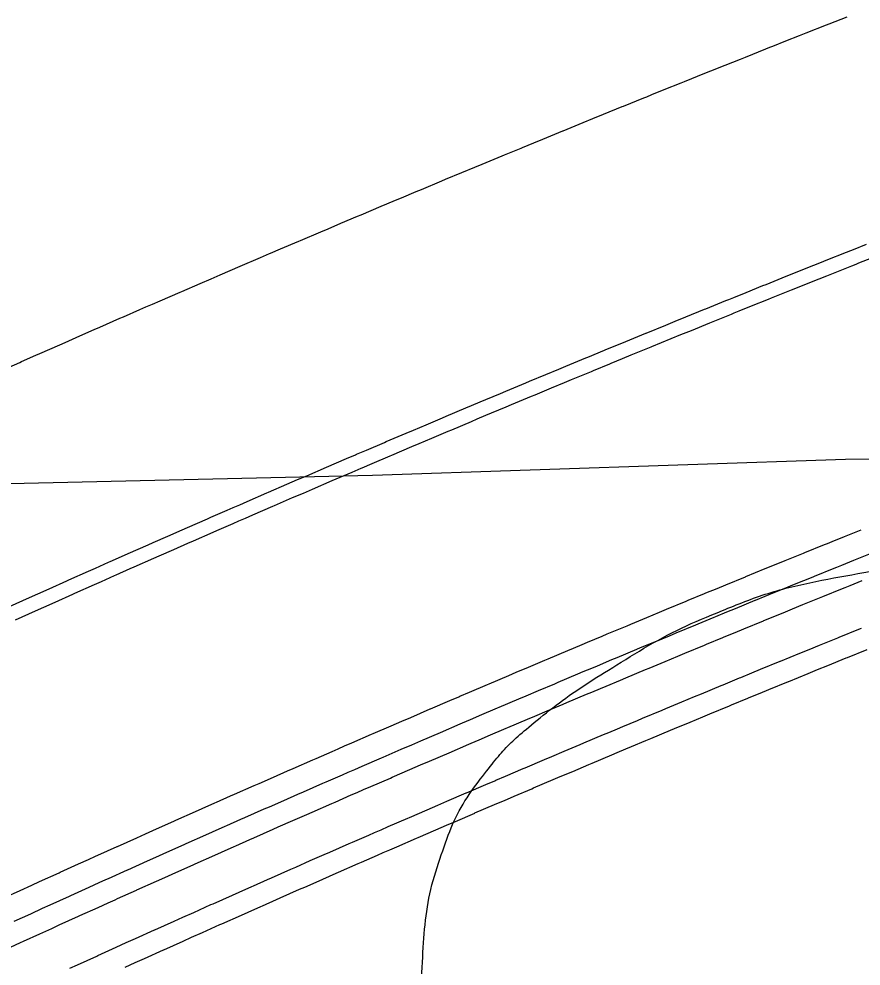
# Model space of a CAD drawing. Extents: x 2145380 to 2157287, y 139568 to 149130.
# Drawn here: x 2152031.82 to 2152070.33, y 142730.52 to 142773.82 of the extents above; entities that cross this region are included whole.
import ezdxf

# ---------------------------------------------------------------- set-up
doc = ezdxf.new("R2010")
doc.units = 0
for name, color, linetype in [('PR_PREVIOUSLY CONSTRUCTED', 7, 'Continuous'), ('TOPO_Flowline', 7, 'Continuous'), ('TOPO_Tree Line', 7, 'Continuous')]:
    doc.layers.add(name, color=color, linetype=linetype)

msp = doc.modelspace()

# ---------------------------------------------------------------- linework, layer by layer
at = {"layer": 'PR_PREVIOUSLY CONSTRUCTED'}
for points in [[(2152031.264, 142757.86), (2152031.861, 142758.124), (2152031.938, 142758.158), (2152032.595, 142758.449), (2152032.775, 142758.529), (2152033.69, 142758.932), (2152033.928, 142759.037), (2152034.605, 142759.335), (2152035.261, 142759.623), (2152035.521, 142759.737), (2152036.437, 142760.137), (2152036.595, 142760.206), (2152037.354, 142760.537), (2152037.625, 142760.655), (2152037.931, 142760.788), (2152038.271, 142760.936), (2152039.189, 142761.334), (2152039.267, 142761.368), (2152040.106, 142761.731), (2152040.604, 142761.945), (2152041.025, 142762.127), (2152041.941, 142762.521), (2152041.943, 142762.521), (2152042.863, 142762.915), (2152043.28, 142763.094), (2152043.329, 142763.115), (2152043.782, 142763.308), (2152044.619, 142763.665), (2152044.702, 142763.701), (2152045.622, 142764.092), (2152045.96, 142764.235), (2152046.543, 142764.482), (2152047.301, 142764.802), (2152047.464, 142764.871), (2152048.386, 142765.259), (2152048.643, 142765.367), (2152049.048, 142765.537), (2152049.308, 142765.646), (2152049.986, 142765.931), (2152050.23, 142766.033), (2152051.153, 142766.418), (2152051.33, 142766.492), (2152052.076, 142766.802), (2152052.675, 142767.051), (2152053, 142767.186), (2152053.924, 142767.568), (2152054.02, 142767.608), (2152054.783, 142767.923), (2152054.848, 142767.95), (2152055.367, 142768.163), (2152055.773, 142768.33), (2152056.698, 142768.71), (2152056.714, 142768.716), (2152057.624, 142769.088), (2152058.062, 142769.267), (2152058.55, 142769.466), (2152059.411, 142769.816), (2152059.411, 142769.816), (2152059.476, 142769.842), (2152060.403, 142770.218), (2152060.533, 142770.27), (2152060.761, 142770.363), (2152061.33, 142770.592), (2152062.111, 142770.907), (2152062.258, 142770.966), (2152063.186, 142771.339), (2152063.463, 142771.45), (2152064.114, 142771.711), (2152064.815, 142771.991), (2152065.043, 142772.081), (2152065.972, 142772.451), (2152066.168, 142772.529), (2152066.298, 142772.581), (2152066.901, 142772.82), (2152067.522, 142773.066), (2152067.831, 142773.188), (2152068.761, 142773.555), (2152068.877, 142773.6), (2152069.692, 142773.921)], [(2152031.393, 142746.965), (2152032.295, 142747.37), (2152032.688, 142747.546), (2152033.199, 142747.774), (2152034.004, 142748.134), (2152034.102, 142748.178), (2152035.006, 142748.58), (2152035.32, 142748.719), (2152035.911, 142748.981), (2152035.988, 142749.015), (2152036.638, 142749.303), (2152036.816, 142749.381), (2152037.721, 142749.781), (2152037.957, 142749.884), (2152038.627, 142750.179), (2152039.276, 142750.464), (2152039.533, 142750.577), (2152040.44, 142750.973), (2152040.596, 142751.041), (2152041.347, 142751.369), (2152041.615, 142751.486), (2152041.917, 142751.617), (2152042.254, 142751.763), (2152043.162, 142752.157), (2152043.239, 142752.19), (2152044.07, 142752.55), (2152044.562, 142752.762), (2152044.979, 142752.942), (2152045.886, 142753.331), (2152045.888, 142753.332), (2152046.798, 142753.722), (2152047.211, 142753.899), (2152047.259, 142753.919), (2152047.708, 142754.111), (2152048.536, 142754.464), (2152048.618, 142754.499), (2152049.529, 142754.886), (2152049.863, 142755.028), (2152050.44, 142755.272), (2152051.19, 142755.589), (2152051.351, 142755.657), (2152052.263, 142756.041), (2152052.518, 142756.148), (2152052.918, 142756.317), (2152053.175, 142756.425), (2152053.847, 142756.706), (2152054.088, 142756.807), (2152055.001, 142757.188), (2152055.176, 142757.261), (2152055.915, 142757.568), (2152056.507, 142757.814), (2152056.829, 142757.948), (2152057.743, 142758.326), (2152057.839, 142758.366), (2152058.593, 142758.677), (2152058.658, 142758.704), (2152059.171, 142758.915), (2152059.573, 142759.08), (2152060.488, 142759.456), (2152060.504, 142759.462), (2152061.404, 142759.83), (2152061.838, 142760.007), (2152062.321, 142760.204), (2152063.173, 142760.55), (2152063.173, 142760.55), (2152063.237, 142760.576), (2152064.154, 142760.948), (2152064.283, 142761), (2152064.508, 142761.091), (2152065.072, 142761.319), (2152065.845, 142761.63), (2152065.99, 142761.689), (2152066.908, 142762.057), (2152067.182, 142762.167), (2152067.826, 142762.425), (2152068.52, 142762.702), (2152068.745, 142762.792), (2152069.665, 142763.158), (2152069.859, 142763.235), (2152069.988, 142763.286), (2152070.585, 142763.523)], [(2152031.666, 142746.357), (2152032.568, 142746.762), (2152032.96, 142746.938), (2152033.471, 142747.166), (2152034.275, 142747.525), (2152034.374, 142747.569), (2152035.277, 142747.971), (2152035.591, 142748.11), (2152036.181, 142748.372), (2152036.258, 142748.405), (2152036.908, 142748.693), (2152037.085, 142748.772), (2152037.99, 142749.171), (2152038.225, 142749.274), (2152038.895, 142749.569), (2152039.544, 142749.853), (2152039.801, 142749.966), (2152040.707, 142750.362), (2152040.863, 142750.43), (2152041.613, 142750.758), (2152041.881, 142750.874), (2152042.183, 142751.006), (2152042.52, 142751.152), (2152043.427, 142751.545), (2152043.504, 142751.579), (2152044.335, 142751.938), (2152044.826, 142752.15), (2152045.243, 142752.329), (2152046.149, 142752.719), (2152046.151, 142752.72), (2152047.06, 142753.109), (2152047.473, 142753.286), (2152047.521, 142753.306), (2152047.969, 142753.498), (2152048.797, 142753.851), (2152048.879, 142753.886), (2152049.789, 142754.272), (2152050.123, 142754.414), (2152050.699, 142754.658), (2152051.449, 142754.975), (2152051.61, 142755.043), (2152052.522, 142755.427), (2152052.776, 142755.534), (2152053.176, 142755.702), (2152053.433, 142755.81), (2152054.104, 142756.091), (2152054.345, 142756.192), (2152055.258, 142756.573), (2152055.433, 142756.646), (2152056.171, 142756.953), (2152056.763, 142757.199), (2152057.084, 142757.332), (2152057.998, 142757.71), (2152058.093, 142757.749), (2152058.847, 142758.061), (2152058.912, 142758.087), (2152059.424, 142758.298), (2152059.826, 142758.463), (2152060.741, 142758.839), (2152060.757, 142758.845), (2152061.656, 142759.213), (2152062.09, 142759.39), (2152062.572, 142759.586), (2152063.424, 142759.933), (2152063.424, 142759.933), (2152063.488, 142759.959), (2152064.404, 142760.33), (2152064.533, 142760.382), (2152064.758, 142760.473), (2152065.321, 142760.701), (2152066.094, 142761.012), (2152066.238, 142761.07), (2152067.156, 142761.439), (2152067.43, 142761.549), (2152068.074, 142761.806), (2152068.767, 142762.083), (2152068.992, 142762.173), (2152069.911, 142762.539), (2152070.105, 142762.616), (2152070.234, 142762.667), (2152070.83, 142762.903)], [(2152031.119, 142733.635), (2152031.872, 142733.979), (2152032.414, 142734.225), (2152032.761, 142734.383), (2152033.651, 142734.787), (2152033.709, 142734.813), (2152034.541, 142735.189), (2152035.006, 142735.399), (2152035.319, 142735.54), (2152035.432, 142735.591), (2152036.303, 142735.983), (2152036.323, 142735.992), (2152037.214, 142736.392), (2152037.601, 142736.565), (2152038.106, 142736.791), (2152038.9, 142737.145), (2152038.998, 142737.189), (2152039.89, 142737.586), (2152040.2, 142737.724), (2152040.783, 142737.982), (2152040.859, 142738.016), (2152041.501, 142738.3), (2152041.677, 142738.377), (2152042.571, 142738.772), (2152042.803, 142738.874), (2152043.465, 142739.165), (2152044.106, 142739.446), (2152044.36, 142739.557), (2152045.255, 142739.949), (2152045.409, 142740.016), (2152046.15, 142740.339), (2152046.415, 142740.455), (2152046.713, 142740.584), (2152047.046, 142740.729), (2152047.942, 142741.118), (2152048.019, 142741.151), (2152048.839, 142741.505), (2152049.325, 142741.715), (2152049.736, 142741.892), (2152050.632, 142742.277), (2152050.634, 142742.278), (2152051.532, 142742.663), (2152051.939, 142742.837), (2152051.987, 142742.858), (2152052.43, 142743.047), (2152053.248, 142743.395), (2152053.329, 142743.43), (2152054.228, 142743.812), (2152054.557, 142743.952), (2152055.127, 142744.193), (2152055.868, 142744.506), (2152056.027, 142744.573), (2152056.927, 142744.952), (2152057.179, 142745.058), (2152057.574, 142745.224), (2152057.828, 142745.331), (2152058.491, 142745.608), (2152058.729, 142745.708), (2152059.631, 142746.085), (2152059.804, 142746.157), (2152060.533, 142746.46), (2152061.117, 142746.703), (2152061.435, 142746.835), (2152062.338, 142747.208), (2152062.432, 142747.247), (2152063.177, 142747.554), (2152063.241, 142747.581), (2152063.747, 142747.789), (2152064.144, 142747.952), (2152065.048, 142748.323), (2152065.063, 142748.33), (2152065.952, 142748.693), (2152066.38, 142748.868), (2152066.857, 142749.062), (2152067.698, 142749.404), (2152067.698, 142749.404), (2152067.762, 142749.43), (2152068.667, 142749.797), (2152068.794, 142749.848), (2152069.017, 142749.938), (2152069.573, 142750.163), (2152070.336, 142750.47)], [(2152031.604, 142732.574), (2152032.356, 142732.917), (2152032.897, 142733.163), (2152033.244, 142733.321), (2152034.133, 142733.724), (2152034.191, 142733.75), (2152035.022, 142734.126), (2152035.486, 142734.336), (2152035.798, 142734.477), (2152035.911, 142734.527), (2152036.781, 142734.919), (2152036.801, 142734.928), (2152037.691, 142735.327), (2152038.078, 142735.5), (2152038.582, 142735.726), (2152039.375, 142736.08), (2152039.473, 142736.123), (2152040.364, 142736.52), (2152040.674, 142736.657), (2152041.256, 142736.915), (2152041.332, 142736.949), (2152041.973, 142737.233), (2152042.148, 142737.31), (2152043.041, 142737.704), (2152043.273, 142737.806), (2152043.934, 142738.097), (2152044.574, 142738.377), (2152044.828, 142738.489), (2152045.722, 142738.88), (2152045.876, 142738.947), (2152046.616, 142739.27), (2152046.881, 142739.385), (2152047.178, 142739.514), (2152047.511, 142739.659), (2152048.406, 142740.047), (2152048.482, 142740.08), (2152049.301, 142740.434), (2152049.786, 142740.643), (2152050.197, 142740.82), (2152051.092, 142741.205), (2152051.094, 142741.206), (2152051.991, 142741.59), (2152052.398, 142741.764), (2152052.445, 142741.785), (2152052.888, 142741.974), (2152053.705, 142742.322), (2152053.785, 142742.356), (2152054.683, 142742.738), (2152055.013, 142742.877), (2152055.582, 142743.118), (2152056.321, 142743.431), (2152056.481, 142743.498), (2152057.38, 142743.877), (2152057.631, 142743.983), (2152058.026, 142744.148), (2152058.279, 142744.255), (2152058.941, 142744.532), (2152059.179, 142744.632), (2152060.08, 142745.008), (2152060.252, 142745.08), (2152060.98, 142745.383), (2152061.565, 142745.625), (2152061.882, 142745.757), (2152062.783, 142746.13), (2152062.877, 142746.169), (2152063.621, 142746.476), (2152063.685, 142746.502), (2152064.191, 142746.71), (2152064.587, 142746.873), (2152065.49, 142747.244), (2152065.506, 142747.25), (2152066.393, 142747.613), (2152066.821, 142747.787), (2152067.297, 142747.981), (2152068.137, 142748.323), (2152068.137, 142748.323), (2152068.201, 142748.349), (2152069.105, 142748.715), (2152069.232, 142748.767), (2152069.454, 142748.856), (2152070.01, 142749.081), (2152070.772, 142749.388)], [(2152031.002, 142731.188), (2152031.888, 142731.593), (2152032.024, 142731.655), (2152032.775, 142731.998), (2152033.315, 142732.244), (2152033.662, 142732.401), (2152034.549, 142732.804), (2152034.608, 142732.83), (2152035.437, 142733.206), (2152035.901, 142733.415), (2152036.213, 142733.556), (2152036.326, 142733.607), (2152037.195, 142733.998), (2152037.215, 142734.006), (2152038.104, 142734.405), (2152038.49, 142734.578), (2152038.994, 142734.803), (2152039.786, 142735.157), (2152039.884, 142735.2), (2152040.774, 142735.597), (2152041.083, 142735.734), (2152041.665, 142735.992), (2152041.741, 142736.025), (2152042.381, 142736.309), (2152042.556, 142736.386), (2152043.448, 142736.78), (2152043.68, 142736.882), (2152044.34, 142737.172), (2152044.979, 142737.452), (2152045.233, 142737.563), (2152046.126, 142737.954), (2152046.28, 142738.021), (2152047.019, 142738.344), (2152047.284, 142738.459), (2152047.581, 142738.588), (2152047.913, 142738.732), (2152048.807, 142739.12), (2152048.883, 142739.153), (2152049.702, 142739.507), (2152050.186, 142739.716), (2152050.597, 142739.893), (2152051.49, 142740.277), (2152051.492, 142740.278), (2152052.388, 142740.662), (2152052.795, 142740.836), (2152052.842, 142740.856), (2152053.284, 142741.045), (2152054.1, 142741.393), (2152054.181, 142741.427), (2152055.078, 142741.808), (2152055.407, 142741.948), (2152055.975, 142742.188), (2152056.714, 142742.501), (2152056.873, 142742.568), (2152057.771, 142742.946), (2152058.022, 142743.051), (2152058.417, 142743.217), (2152058.67, 142743.323), (2152059.331, 142743.6), (2152059.569, 142743.7), (2152060.468, 142744.075), (2152060.641, 142744.147), (2152061.368, 142744.45), (2152061.952, 142744.692), (2152062.268, 142744.824), (2152063.169, 142745.196), (2152063.263, 142745.235), (2152064.006, 142745.542), (2152064.07, 142745.568), (2152064.575, 142745.776), (2152064.971, 142745.939), (2152065.873, 142746.309), (2152065.888, 142746.315), (2152066.775, 142746.678), (2152067.202, 142746.852), (2152067.678, 142747.046), (2152068.517, 142747.387), (2152068.517, 142747.387), (2152068.58, 142747.413), (2152069.484, 142747.779), (2152069.61, 142747.83), (2152069.833, 142747.92), (2152070.387, 142748.144)], [(2152034.143, 142730.423), (2152034.489, 142730.58), (2152035.375, 142730.982), (2152035.433, 142731.009), (2152036.261, 142731.383), (2152036.723, 142731.592), (2152037.035, 142731.733), (2152037.147, 142731.783), (2152038.015, 142732.173), (2152038.034, 142732.182), (2152038.922, 142732.58), (2152039.307, 142732.753), (2152039.809, 142732.977), (2152040.601, 142733.33), (2152040.698, 142733.374), (2152041.586, 142733.769), (2152041.895, 142733.906), (2152042.475, 142734.163), (2152042.55, 142734.197), (2152043.19, 142734.479), (2152043.365, 142734.557), (2152044.254, 142734.949), (2152044.486, 142735.051), (2152045.145, 142735.341), (2152045.782, 142735.621), (2152046.035, 142735.731), (2152046.926, 142736.121), (2152047.08, 142736.188), (2152047.818, 142736.51), (2152048.082, 142736.625), (2152048.378, 142736.754), (2152048.71, 142736.898), (2152049.602, 142737.285), (2152049.678, 142737.318), (2152050.495, 142737.671), (2152050.978, 142737.879), (2152051.388, 142738.056), (2152052.279, 142738.439), (2152052.281, 142738.44), (2152053.175, 142738.823), (2152053.581, 142738.997), (2152053.628, 142739.017), (2152054.069, 142739.205), (2152054.884, 142739.552), (2152054.964, 142739.587), (2152055.859, 142739.967), (2152056.187, 142740.106), (2152056.755, 142740.346), (2152057.492, 142740.658), (2152057.651, 142740.725), (2152058.547, 142741.102), (2152058.797, 142741.208), (2152059.191, 142741.373), (2152059.444, 142741.479), (2152060.103, 142741.755), (2152060.341, 142741.855), (2152061.238, 142742.229), (2152061.41, 142742.301), (2152062.136, 142742.603), (2152062.718, 142742.845), (2152063.034, 142742.976), (2152063.933, 142743.348), (2152064.027, 142743.387), (2152064.768, 142743.693), (2152064.832, 142743.719), (2152065.336, 142743.927), (2152065.731, 142744.089), (2152066.631, 142744.458), (2152066.646, 142744.464), (2152067.531, 142744.826), (2152067.957, 142745), (2152068.432, 142745.193), (2152069.269, 142745.534), (2152069.27, 142745.534), (2152069.333, 142745.56), (2152070.234, 142745.925), (2152070.36, 142745.976)], [(2152036.673, 142730.472), (2152037.135, 142730.68), (2152037.446, 142730.821), (2152037.558, 142730.871), (2152038.425, 142731.261), (2152038.444, 142731.27), (2152039.33, 142731.668), (2152039.716, 142731.84), (2152040.217, 142732.064), (2152041.008, 142732.417), (2152041.104, 142732.46), (2152041.992, 142732.855), (2152042.3, 142732.992), (2152042.88, 142733.249), (2152042.955, 142733.282), (2152043.594, 142733.565), (2152043.769, 142733.642), (2152044.657, 142734.034), (2152044.888, 142734.136), (2152045.547, 142734.425), (2152046.184, 142734.705), (2152046.436, 142734.815), (2152047.327, 142735.205), (2152047.48, 142735.272), (2152048.217, 142735.593), (2152048.481, 142735.708), (2152048.777, 142735.837), (2152049.108, 142735.981), (2152049.999, 142736.367), (2152050.075, 142736.4), (2152050.891, 142736.753), (2152051.374, 142736.961), (2152051.783, 142737.137), (2152052.674, 142737.52), (2152052.676, 142737.521), (2152053.569, 142737.904), (2152053.974, 142738.077), (2152054.021, 142738.097), (2152054.462, 142738.286), (2152055.275, 142738.632), (2152055.356, 142738.666), (2152056.25, 142739.046), (2152056.578, 142739.185), (2152057.144, 142739.425), (2152057.881, 142739.737), (2152058.039, 142739.804), (2152058.935, 142740.181), (2152059.185, 142740.286), (2152059.578, 142740.451), (2152059.83, 142740.557), (2152060.489, 142740.833), (2152060.726, 142740.932), (2152061.623, 142741.306), (2152061.795, 142741.378), (2152062.52, 142741.68), (2152063.101, 142741.921), (2152063.417, 142742.052), (2152064.315, 142742.424), (2152064.408, 142742.463), (2152065.149, 142742.768), (2152065.213, 142742.794), (2152065.717, 142743.002), (2152066.111, 142743.164), (2152067.01, 142743.533), (2152067.025, 142743.539), (2152067.909, 142743.9), (2152068.335, 142744.074), (2152068.809, 142744.267), (2152069.646, 142744.607), (2152069.646, 142744.608), (2152069.709, 142744.633), (2152070.609, 142744.998)]]:
    msp.add_lwpolyline(points, dxfattribs=at)
at = {"layer": 'TOPO_Flowline'}
msp.add_lwpolyline([(2152133.432, 142754.619), (2152083.194, 142753.751), (2152069.623, 142753.675), (2152047.987, 142752.95), (2152026.063, 142752.444), (2152017.871, 142752.189), (2151971.543, 142751.23), (2151964.276, 142750.442), (2151952.33, 142749.268), (2151940.272, 142747.473), (2151919.533, 142747.25), (2151884.549, 142745.622), (2151858.42, 142741.503)], dxfattribs=at)
at = {"layer": 'TOPO_Tree Line'}
msp.add_open_spline([(2152063.342, 142709.617), (2152065.169, 142709.374), (2152066.996, 142709.13), (2152068.824, 142708.887), (2152069.826, 142708.753), (2152070.842, 142708.949), (2152071.848, 142709.107), (2152073.29, 142709.333), (2152074.673, 142709.686), (2152076.06, 142710.174), (2152077.946, 142710.837), (2152079.683, 142711.686), (2152081.288, 142712.92), (2152082.834, 142714.108), (2152084.121, 142715.441), (2152085.309, 142716.945), (2152086.4, 142718.328), (2152087.37, 142719.735), (2152088.321, 142721.22), (2152089.358, 142722.84), (2152090.277, 142724.4), (2152090.97, 142726.27), (2152091.672, 142728.165), (2152091.703, 142730.103), (2152091.638, 142732.009), (2152091.575, 142733.85), (2152091.382, 142735.689), (2152090.73, 142737.513), (2152090.031, 142739.468), (2152089.054, 142741.092), (2152087.959, 142742.811), (2152087.066, 142744.215), (2152086.233, 142745.528), (2152084.882, 142746.599), (2152083.776, 142747.476), (2152082.535, 142747.865), (2152081.225, 142748.209), (2152079.661, 142748.62), (2152078.102, 142748.951), (2152076.523, 142748.993), (2152074.52, 142749.047), (2152072.497, 142748.876), (2152070.495, 142748.52), (2152068.25, 142748.12), (2152066.076, 142747.625), (2152063.948, 142746.759), (2152062.094, 142746.005), (2152060.404, 142745.07), (2152058.72, 142744.016), (2152057.433, 142743.21), (2152056.232, 142742.352), (2152055.06, 142741.382), (2152054.384, 142740.822), (2152053.811, 142740.202), (2152053.262, 142739.503), (2152052.376, 142738.372), (2152051.688, 142737.191), (2152051.215, 142735.831), (2152050.658, 142734.233), (2152050.387, 142732.622), (2152050.287, 142730.981), (2152050.167, 142728.997), (2152050.069, 142726.979), (2152050.395, 142725.013), (2152050.665, 142723.379), (2152051.012, 142721.769), (2152051.396, 142720.156), (2152051.744, 142718.691), (2152052.129, 142717.249), (2152052.55, 142715.804), (2152052.87, 142714.705), (2152053.369, 142713.702), (2152053.932, 142712.675), (2152054.515, 142711.61), (2152055.179, 142710.172), (2152056.358, 142710.091), (2152058.686, 142709.933), (2152061.014, 142709.775), (2152063.342, 142709.617)], degree=3, dxfattribs=at)

doc.saveas('drawing.dxf')
